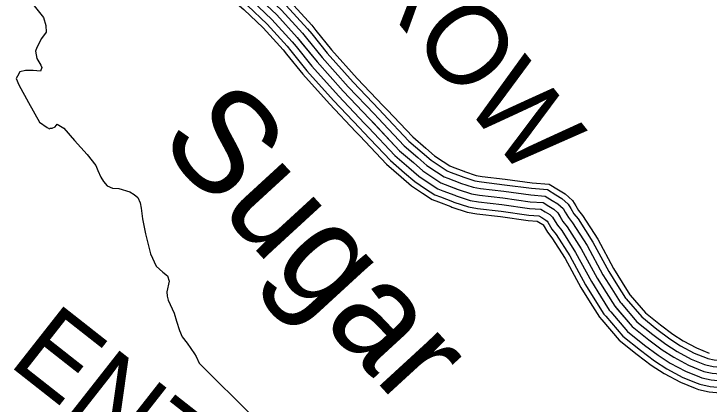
# Model space of a CAD drawing. Extents: x 1551132 to 1791609, y 378168 to 563823.
# Drawn here: x 1609522 to 1612736, y 431439 to 433242 of the extents above; entities that cross this region are included whole.
import ezdxf

# ---------------------------------------------------------------- set-up
doc = ezdxf.new("R2010")
doc.units = 0
for name, color, linetype in [('DESIGN - DRAINAGE - Bridges and Cross Drains Size Text', 7, 'Continuous'), ('DESIGN - ROW - Right-of-Way and Easement Labels', 7, 'Continuous'), ('DESIGN - TRANSPORTATION - Text', 7, 'Continuous'), ('SURVEY - TRANSPORTATION - Roads', 7, 'Continuous')]:
    doc.layers.add(name, color=color, linetype=linetype)

msp = doc.modelspace()

# ---------------------------------------------------------------- linework, layer by layer
at = {"layer": 'DESIGN - TRANSPORTATION - Text'}
for points in [[(1609609.435, 433286.829), (1609658.875, 433226.194), (1609668.509, 433188.018), (1609670.217, 433157.934), (1609649.917, 433128.084), (1609627.493, 433086.232), (1609621.335, 433070.257), (1609627.001, 433036.131), (1609646.717, 433005.864), (1609650.609, 432993.797), (1609644.442, 432977.83), (1609610.443, 432980.188), (1609574.427, 432980.555), (1609548.353, 432974.813), (1609538.145, 432954.879), (1609532.028, 432942.92), (1609543.761, 432914.736), (1609588.985, 432832.101), (1609640.134, 432741.382), (1609675.925, 432716.964), (1609685.875, 432710.848), (1609687.908, 432714.839), (1609697.916, 432714.731), (1609711.982, 432720.598), (1609722.107, 432732.523), (1609751.948, 432714.173), (1609801.43, 432657.546), (1609860.845, 432592.795), (1609900.378, 432542.285), (1609910.144, 432518.134), (1609923.86, 432487.934), (1609935.677, 432467.766), (1609953.493, 432447.541), (1609977.409, 432437.274), (1610007.4, 432434.957)], [(1610007.4, 432434.957), (1610057.299, 432420.415), (1610077.19, 432408.182), (1610095.065, 432393.965), (1610104.84, 432369.814), (1610110.589, 432343.705), (1610116.123, 432295.545), (1610129.447, 432225.26), (1610152.555, 432132.833), (1610180.029, 432076.431), (1610209.77, 432048.064), (1610231.628, 432031.805), (1610239.394, 432007.68), (1610228.903, 431957.687), (1610230.711, 431937.619), (1610234.536, 431919.544), (1610261.969, 431859.134), (1610273.619, 431822.941), (1610287.202, 431778.715), (1610298.935, 431750.531), (1610322.651, 431720.222), (1610356.2, 431671.779), (1610364.091, 431659.671), (1610377.783, 431627.461), (1610629.535, 431378.347)]]:
    msp.add_lwpolyline(points, dxfattribs=at)
at = {"layer": 'SURVEY - TRANSPORTATION - Roads'}
for points in [[(1610547.105, 433516.144), (1610554.58, 433509.136), (1610600.57, 433477.918), (1610701.426, 433392.483), (1610799.29, 433299.364), (1610898.538, 433190.094), (1610918.246, 433165.694)], [(1610529.514, 433497.385), (1610538.463, 433488.994), (1610584.996, 433457.409), (1610684.235, 433373.341), (1610780.883, 433281.38), (1610878.997, 433173.352), (1610898.238, 433149.527)], [(1610487.098, 433452.168), (1610499.606, 433440.434), (1610547.446, 433407.966), (1610642.794, 433327.189), (1610736.509, 433238.02), (1610831.898, 433132.993), (1610850.014, 433110.567)], [(1610508.306, 433474.777), (1610519.03, 433464.718), (1610566.221, 433432.692), (1610663.51, 433350.265), (1610758.691, 433259.704), (1610855.447, 433153.168), (1610874.13, 433130.051)], [(1610465.89, 433429.559), (1610480.181, 433416.15), (1610528.672, 433383.241), (1610622.078, 433304.114), (1610714.326, 433216.337), (1610808.348, 433112.817), (1610825.898, 433091.083)], [(1610427.774, 433388.916), (1610445.257, 433372.515), (1610494.923, 433338.806), (1610584.837, 433262.638), (1610674.443, 433177.377), (1610766.024, 433076.541), (1610782.557, 433056.074)], [(1610444.682, 433406.95), (1610460.748, 433391.874), (1610509.897, 433358.523), (1610601.353, 433281.038), (1610692.135, 433194.661), (1610784.799, 433092.633), (1610801.79, 433071.608)], [(1610642.794, 433327.189), (1610736.509, 433238.02), (1610831.898, 433132.993), (1610923.212, 433019.973), (1611044.418, 432884.661), (1611165.673, 432757.375), (1611304.82, 432609.888), (1611368.527, 432555.236), (1611412.317, 432516.785), (1611458.166, 432486.343), (1611496.057, 432461.976), (1611516.031, 432453.8), (1611575.963, 432431.258), (1611637.92, 432410.716), (1611673.936, 432404.408), (1611782.034, 432391.507), (1611908.131, 432374.457), (1611968.204, 432369.965), (1611994.129, 432353.715), (1612018.061, 432339.489), (1612035.969, 432323.306), (1612059.71, 432283.013), (1612079.568, 432258.787), (1612144.917, 432156.01), (1612218.031, 432021.081), (1612259.614, 431954.579), (1612299.213, 431892.103), (1612380.652, 431797.217), (1612456.326, 431736.457), (1612518.091, 431689.839), (1612571.923, 431655.322), (1612639.771, 431618.688), (1612711.686, 431590.037), (1612749.694, 431581.712)], [(1610918.229, 433165.71), (1610990.036, 433076.841), (1611108.858, 432944.196), (1611229.33, 432817.726), (1611247.363, 432798.609)], [(1610874.114, 433130.059), (1610946.829, 433040.074), (1611067.192, 432905.704), (1611188.173, 432778.7), (1611206.106, 432759.692)], [(1610898.23, 433149.543), (1610970.445, 433060.166), (1611089.967, 432926.738), (1611210.664, 432800.034), (1611228.655, 432780.959)], [(1610850.006, 433110.576), (1610923.212, 433019.973), (1611044.418, 432884.661), (1611165.673, 432757.375), (1611183.556, 432738.416)], [(1610801.782, 433071.608), (1610875.98, 432979.78), (1610998.869, 432842.585), (1611120.683, 432714.715), (1611138.457, 432695.873)], [(1610825.898, 433091.092), (1610899.596, 432999.873), (1611021.643, 432863.619), (1611143.174, 432736.049), (1611161.007, 432717.14)], [(1610782.557, 433056.074), (1610857.147, 432963.755), (1610980.719, 432825.81), (1611102.741, 432697.715), (1611120.474, 432678.914)], [(1611228.647, 432780.984), (1611347.669, 432654.814), (1611409.167, 432602.063), (1611450.083, 432566.128), (1611492.082, 432538.244), (1611524.806, 432517.202), (1611538.689, 432511.519), (1611593.446, 432490.926)], [(1611247.346, 432798.626), (1611365.443, 432673.456), (1611426.017, 432621.488), (1611465.758, 432586.596), (1611506.148, 432559.778), (1611536.731, 432540.111), (1611548.089, 432535.461), (1611602.496, 432514.994)], [(1611206.097, 432759.708), (1611326.244, 432632.355), (1611388.843, 432578.654), (1611431.2, 432541.461), (1611475.124, 432512.294), (1611510.432, 432489.593), (1611527.365, 432482.659), (1611582.538, 432461.909)], [(1611160.998, 432717.157), (1611283.395, 432587.42), (1611348.21, 432531.819), (1611393.434, 432492.11), (1611441.208, 432460.392), (1611481.682, 432434.358), (1611504.698, 432424.941), (1611560.705, 432403.874)], [(1611183.548, 432738.433), (1611304.82, 432609.888), (1611368.527, 432555.236), (1611412.317, 432516.785), (1611458.166, 432486.343), (1611496.057, 432461.976), (1611516.031, 432453.8), (1611571.622, 432432.892)], [(1611120.474, 432678.923), (1611244.888, 432547.044), (1611311.686, 432489.743), (1611359.493, 432447.767), (1611410.734, 432413.749), (1611455.85, 432384.732), (1611484.341, 432373.073), (1611541.098, 432351.723)], [(1611138.449, 432695.881), (1611261.971, 432564.961), (1611327.886, 432508.41), (1611374.551, 432467.442), (1611424.25, 432434.441), (1611467.308, 432406.749), (1611493.374, 432396.082), (1611549.797, 432374.857)], [(1611593.505, 432490.91), (1611596.671, 432489.71), (1611653.103, 432471.001), (1611682.961, 432465.776), (1611789.858, 432453.017), (1611914.605, 432436.15), (1611988.129, 432430.65), (1612026.436, 432406.641), (1612055.044, 432389.632), (1612084.568, 432362.948), (1612096.784, 432342.223)], [(1611602.588, 432514.969), (1611605.263, 432513.96), (1611659.403, 432496.01), (1611686.711, 432491.226), (1611793.108, 432478.526), (1611917.289, 432461.734), (1611996.395, 432455.817), (1612039.836, 432428.592), (1612070.385, 432410.433), (1612104.734, 432379.39), (1612118.942, 432355.282)], [(1611582.555, 432461.901), (1611586.322, 432460.484), (1611645.512, 432440.858), (1611678.453, 432435.092), (1611785.95, 432422.258), (1611911.364, 432405.299), (1611978.171, 432400.308), (1612010.278, 432380.174), (1612036.553, 432364.557), (1612060.269, 432343.131), (1612070.077, 432326.489)], [(1611571.614, 432432.9), (1611575.963, 432431.258), (1611637.92, 432410.716), (1611673.936, 432404.408), (1611782.034, 432391.507), (1611908.131, 432374.457), (1611968.204, 432369.965), (1611994.129, 432353.715), (1612018.061, 432339.489), (1612035.969, 432323.306), (1612043.369, 432310.747)], [(1611560.672, 432403.899), (1611565.605, 432402.032), (1611630.329, 432380.574), (1611669.42, 432373.723), (1611778.117, 432360.756), (1611904.897, 432343.614), (1611958.238, 432339.623), (1611977.979, 432327.256), (1611999.57, 432314.422), (1612011.67, 432303.48), (1612016.661, 432295.005)], [(1611549.722, 432374.89), (1611555.256, 432372.807), (1611622.737, 432350.431), (1611664.911, 432343.039), (1611774.209, 432329.997), (1611901.656, 432312.764), (1611948.28, 432309.28), (1611961.821, 432300.788), (1611981.079, 432289.346), (1611987.37, 432283.663), (1611989.954, 432279.271)], [(1611540.998, 432351.764), (1611546.997, 432349.498), (1611616.679, 432326.397), (1611661.311, 432318.58), (1611771.084, 432305.48), (1611899.081, 432288.171), (1611940.338, 432285.088), (1611948.946, 432279.696), (1611966.329, 432269.354), (1611967.996, 432267.854), (1611968.662, 432266.721)], [(1612070.068, 432326.497), (1612085.201, 432300.813), (1612104.726, 432276.996), (1612171.658, 432171.735), (1612244.822, 432036.698), (1612285.846, 431971.097), (1612324.196, 431910.587), (1612328.479, 431905.595)], [(1612096.776, 432342.239), (1612110.692, 432318.614), (1612129.884, 432295.205), (1612198.399, 432187.452), (1612271.622, 432052.315), (1612312.079, 431987.614), (1612349.178, 431929.079), (1612352.003, 431925.787)], [(1612118.934, 432355.29), (1612131.842, 432333.381), (1612150.75, 432310.314), (1612220.581, 432200.494), (1612293.846, 432065.274), (1612333.845, 432001.314), (1612369.903, 431944.413), (1612371.519, 431942.529)], [(1612016.653, 432295.03), (1612034.219, 432265.212), (1612054.41, 432240.578), (1612118.176, 432140.284), (1612191.24, 432005.464), (1612233.381, 431938.062), (1612274.23, 431873.619), (1612281.43, 431865.227)], [(1612043.361, 432310.764), (1612059.71, 432283.013), (1612079.568, 432258.787), (1612144.917, 432156.01), (1612218.031, 432021.081), (1612259.614, 431954.579), (1612299.213, 431892.103), (1612304.954, 431885.411)], [(1611968.646, 432266.746), (1611988.404, 432233.22), (1612009.195, 432207.853), (1612070.118, 432112.033), (1612143.075, 431977.388), (1612186.232, 431908.378), (1612229.323, 431840.385), (1612239.147, 431828.943)], [(1611989.945, 432279.288), (1612008.728, 432247.412), (1612029.253, 432222.37), (1612091.434, 432124.567), (1612164.441, 431989.847), (1612207.148, 431921.545), (1612249.247, 431855.127), (1612257.905, 431845.035)], [(1612371.503, 431942.563), (1612441.909, 431860.527), (1612510.216, 431805.684), (1612568.256, 431761.875), (1612616.497, 431730.94), (1612676.962, 431698.29), (1612735.652, 431674.906)], [(1612351.995, 431925.812), (1612423.952, 431841.96), (1612494.416, 431785.383), (1612553.548, 431740.757), (1612603.431, 431708.773), (1612666.062, 431674.956), (1612726.136, 431651.022)], [(1612304.946, 431885.428), (1612380.652, 431797.217), (1612456.326, 431736.457), (1612518.091, 431689.839), (1612571.923, 431655.322), (1612639.771, 431618.688), (1612703.186, 431593.42)], [(1612328.47, 431905.62), (1612402.302, 431819.593), (1612475.367, 431760.924), (1612535.824, 431715.298), (1612587.673, 431682.047), (1612652.913, 431646.822), (1612714.661, 431622.221)], [(1612257.897, 431845.043), (1612337.353, 431752.474), (1612418.235, 431687.531), (1612482.633, 431638.921), (1612540.415, 431601.87), (1612613.48, 431562.419), (1612680.237, 431535.819)], [(1612281.422, 431865.235), (1612359.003, 431774.841), (1612437.284, 431711.99), (1612500.358, 431664.38), (1612556.173, 431628.596), (1612626.63, 431590.553), (1612691.712, 431564.619)], [(1612239.147, 431828.951), (1612320.087, 431734.632), (1612403.052, 431668.022), (1612468.5, 431618.629), (1612527.857, 431580.561), (1612603.005, 431539.994), (1612671.087, 431512.86)], [(1612726.136, 431651.022), (1612729.919, 431649.513), (1612759.119, 431643.122), (1612824.85, 431637.255), (1612914.623, 431642.147), (1613024.037, 431655.189), (1613140.71, 431664.889), (1613193.667, 431670.089)], [(1612714.653, 431622.229), (1612720.803, 431619.779), (1612754.402, 431612.412), (1612824.309, 431606.179), (1612917.298, 431611.246), (1613027.162, 431624.346), (1613143.51, 431634.013), (1613196.7, 431639.238)], [(1612703.178, 431593.429), (1612711.686, 431590.037), (1612749.694, 431581.712), (1612823.775, 431575.103), (1612919.981, 431580.345), (1613030.279, 431593.495), (1613146.309, 431603.137), (1613199.733, 431608.388)], [(1612691.703, 431564.628), (1612702.57, 431560.294), (1612744.985, 431551.011), (1612823.242, 431544.027), (1612922.665, 431549.444), (1613033.395, 431562.645), (1613149.109, 431572.262), (1613202.766, 431577.537)], [(1612671.071, 431512.876), (1612686.187, 431506.851), (1612736.511, 431495.826), (1612822.275, 431488.176), (1612927.481, 431493.909), (1613039.004, 431507.202), (1613154.143, 431516.768), (1613208.216, 431522.085)], [(1612680.22, 431535.835), (1612693.453, 431530.56), (1612740.269, 431520.302), (1612822.7, 431512.952), (1612925.34, 431518.543), (1613036.52, 431531.802), (1613151.909, 431541.386), (1613205.8, 431546.686)]]:
    msp.add_lwpolyline(points, dxfattribs=at)

# ---------------------------------------------------------------- texts
at = {"layer": 'DESIGN - DRAINAGE - Bridges and Cross Drains Size Text'}
msp.add_text('Sugar', height=475.0014, rotation=312.539067, dxfattribs=at).set_placement((1610180.08, 432650.08))
at = {"layer": 'DESIGN - ROW - Right-of-Way and Easement Labels'}
for s, height, rotation, p in [('ARROW', 370.0022, 308.9384, (1610696.268, 433944.797)), ('ENTERPRISE', 369.9981, 321.836083, (1609489.67, 431624.027))]:
    msp.add_text(s, height=height, rotation=rotation, dxfattribs=at).set_placement(p)

doc.saveas('drawing.dxf')
